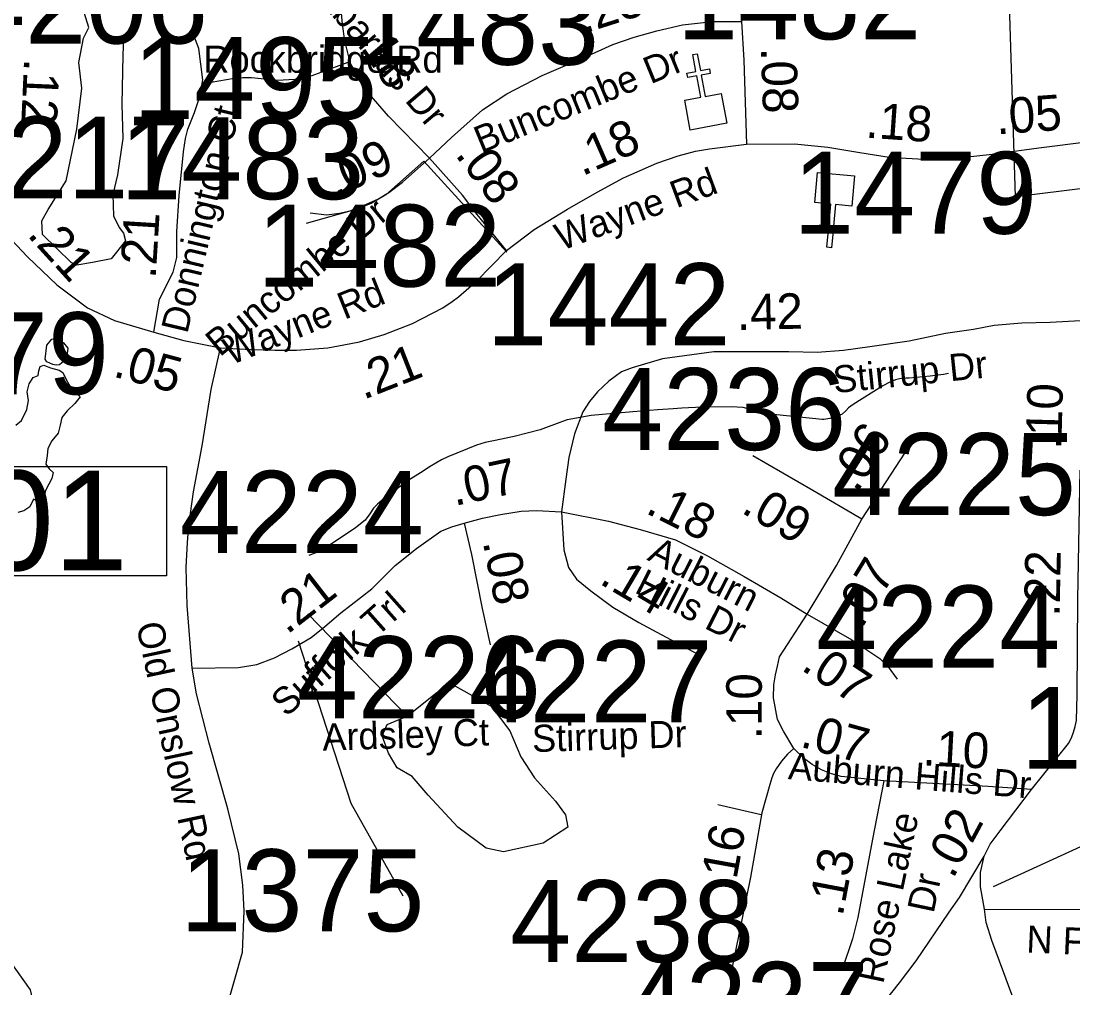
# Model space of a CAD drawing. Extents: x 1662474 to 1856135, y 779280 to 917889.
# Drawn here: x 1740276 to 1743971, y 822671 to 826069 of the extents above; entities that cross this region are included whole.
import ezdxf

# ---------------------------------------------------------------- set-up
doc = ezdxf.new("R2010")
doc.units = 0
for name, color, linetype in [('Cogo Default Point CELL', 7, 'Continuous'), ('Exist Boundary Political City Limit New', 7, 'Continuous'), ('Exist Cultural Church CELL', 7, 'Continuous'), ('Exist Hydrographic Misc Water Feature', 7, 'Continuous'), ('Exist Hydrographic Pond Under 1500 Sq Ft', 7, 'Continuous'), ('Exist Road Non-System Type 51', 7, 'Continuous'), ('Exist Road Non-System Type 51 Label', 7, 'Continuous'), ('Exist Road Secondary Mileage Tenths English Label', 7, 'Continuous'), ('Exist Road Secondary Structure Standard Bridge Number Label', 7, 'Continuous'), ('Exist Road Secondary Type 51 Attributed', 7, 'Continuous'), ('Exist Road Secondary Type 51 Label', 7, 'Continuous'), ('Map Preparation Boundary City Limit Buffer Line', 7, 'Continuous'), ('Prop DGN Element Guardrail', 7, 'Continuous')]:
    doc.layers.add(name, color=color, linetype=linetype)

msp = doc.modelspace()

# ---------------------------------------------------------------- linework, layer by layer
at = {"layer": 'Exist Boundary Political City Limit New'}
msp.add_lwpolyline([(1747937.6, 824818.1), (1747316.1, 824940.8), (1747236.8, 824988.7), (1746658.6, 825338), (1746206.1, 825357.3), (1745856.4, 825489.2), (1745637.9, 825567.8), (1745381.8, 825605.6), (1745147.2, 825613.4), (1744707.5, 825575.3), (1744386, 825527.4), (1743769.8, 825450.9), (1743657, 829053.9)], dxfattribs=at)
at = {"layer": 'Exist Cultural Church CELL'}
for points in [[(1742607.7, 825790.6), (1742663.6, 825801.1), (1742649.8, 825875.9), (1742618.3, 825870.1), (1742615.4, 825885.8), (1742646.8, 825891.6), (1742635.9, 825950.8), (1742651.6, 825953.7), (1742662.6, 825894.6), (1742694.1, 825900.4), (1742697, 825884.7), (1742665.5, 825878.8), (1742679.4, 825804), (1742736.1, 825814.4), (1742755.5, 825709.7), (1742627.1, 825685.9)], [(1743194, 825418.5), (1743137.3, 825423.9), (1743129.9, 825348.1), (1743161.8, 825345), (1743160.2, 825329.1), (1743128.4, 825332.2), (1743122.6, 825272.3), (1743106.6, 825273.9), (1743112.4, 825333.7), (1743080.6, 825336.8), (1743082.1, 825352.7), (1743114, 825349.6), (1743121.3, 825425.4), (1743064, 825431.1), (1743074.2, 825537.1), (1743204.2, 825524.4)]]:
    msp.add_lwpolyline(points, close=True, dxfattribs=at)
at = {"layer": 'Exist Hydrographic Misc Water Feature'}
msp.add_line((1741632.6, 823625.9), (1741283.8, 823986.2), dxfattribs=at)
msp.add_lwpolyline([(1743534.3, 824830.8), (1743516.2, 824826.9), (1743470.1, 824821.3), (1743396.1, 824813.9), (1743384, 824814), (1743362, 824812.2), (1743348.1, 824808.3), (1743327.8, 824800.5), (1743303.8, 824786.6), (1743199.2, 824721.5), (1743183.2, 824709.6), (1743173, 824699.7), (1743161.1, 824687.8), (1743138.9, 824678), (1743116.8, 824672.2), (1743096.7, 824668.3), (1743090.8, 824668.3), (1742930.8, 824685.6), (1742875, 824694.1), (1742862.9, 824696.2), (1742839, 824704.4), (1742812.9, 824710.7), (1742771.1, 824713), (1742669, 824711.8), (1742597, 824708.4), (1742567.1, 824706.7), (1742512.9, 824703.1), (1742425, 824695.8), (1742278.5, 824683), (1742194.5, 824667.7), (1742178.5, 824661.9), (1742100.1, 824632.5), (1742008.1, 824609.2), (1741935.9, 824593.8), (1741906, 824588), (1741875.8, 824578.3), (1741775.3, 824537), (1741753.2, 824527.2), (1741713, 824503.6), (1741678.8, 824481.8), (1741636.5, 824454.1), (1741598.4, 824426.5), (1741568.2, 824404.7), (1741528.1, 824371), (1741513.7, 824357.2), (1741501.6, 824337.3), (1741485.4, 824315.3), (1741451.2, 824287.6), (1741344.5, 824216.5), (1741332.4, 824208.6), (1741324.4, 824204.6), (1741308.4, 824198.8), (1741286.9, 824191.3)], dxfattribs=at)
at = {"layer": 'Exist Hydrographic Pond Under 1500 Sq Ft'}
for points in [[(1740452.3, 825220.3), (1740351.6, 825318.9), (1740349.4, 825367), (1740371.3, 825406.4), (1740434.8, 825507.1), (1740472.1, 825688.9), (1740489.6, 825833.4), (1740478.6, 825923.1), (1740496.1, 826008.5), (1740513.7, 826045.7), (1740498.3, 826098.3)], [(1740677.9, 826078.6), (1740673.6, 826050.1), (1740636.3, 826006.3), (1740634.1, 825949.4), (1740629.8, 825776.4), (1740634.1, 825656), (1740614.4, 825529), (1740599.1, 825459), (1740601.3, 825384.5), (1740621, 825342.9), (1740636.3, 825323.2), (1740642.9, 825297), (1740592.5, 825233.5), (1740526.8, 825220.3), (1740472.1, 825211.6), (1740452.3, 825220.3)], [(1740387.7, 824862.3), (1740366.9, 824870.9), (1740360.7, 824880.7), (1740366.9, 824929.7), (1740384, 824950.5), (1740406.1, 824951.8), (1740425.7, 824938.3), (1740440.4, 824919.9), (1740437.9, 824899.1), (1740431.8, 824878.2), (1740419.6, 824868.4), (1740411, 824861.1), (1740399.9, 824859.9), (1740387.7, 824862.3)], [(1740257.8, 824648.7), (1740277.4, 824665.8), (1740297, 824703.8), (1740301.9, 824735.6), (1740298.2, 824766.3), (1740304.3, 824794.4), (1740319, 824816.5), (1740336.2, 824823.9), (1740338.7, 824839.8), (1740343.6, 824854.5), (1740355.8, 824859.4), (1740379.1, 824850.8), (1740409.8, 824842.2), (1740423.2, 824833.7), (1740433, 824811.6), (1740450.2, 824782.2), (1740472.3, 824758.9), (1740483.3, 824747.9), (1740464.9, 824724.6), (1740437.9, 824698.9), (1740419.6, 824675.6), (1740413.4, 824648.7), (1740406.1, 824620.5), (1740384, 824593.5), (1740370.5, 824566.6), (1740368.1, 824542.1), (1740363.2, 824511.4), (1740375.4, 824495.5), (1740388.9, 824482), (1740384, 824461.2), (1740363.2, 824422), (1740355.1, 824395.1), (1740352.7, 824378), (1740339.9, 824379.1), (1740320.3, 824388.9), (1740306.8, 824362), (1740286, 824347.3), (1740265.1, 824342.4)], [(1741632.6, 823625.9), (1741736.5, 823709.7), (1741801.7, 823731.5), (1741927.8, 823661.9), (1741993, 823575), (1742032.2, 823483.8), (1742080, 823409.9), (1742153.9, 823327.4), (1742188.7, 823279.6), (1742197.4, 823236.1), (1742110.4, 823179.6), (1741971.3, 823149.2), (1741910.4, 823162.2), (1741810.4, 823236.1), (1741706.1, 823349.1), (1741649.6, 823414.3), (1741597.4, 823444.7), (1741567, 823496.8), (1741545.2, 823557.7), (1741562.6, 823596.8), (1741632.6, 823625.9)]]:
    msp.add_lwpolyline(points, dxfattribs=at)
at = {"layer": 'Exist Road Non-System Type 51'}
for p, q in [((1741690.5, 825576.6), (1741982.9, 825257.2)), ((1742876.6, 823280.1), (1742723.6, 823314.2))]:
    msp.add_line(p, q, dxfattribs=at)
for points in [[(1741423.9, 825923.1), (1741297.9, 825876.1), (1741237.5, 825863), (1741176.4, 825860.1), (1741085.5, 825868.8), (1741055.6, 825869.5), (1741024.9, 825866.9), (1740917.2, 825848)], [(1741690.5, 825576.6), (1741558, 825458.2), (1741505.8, 825427.6), (1741447.5, 825405.5), (1741277.9, 825357.2)], [(1741618.1, 822994.2), (1741436.1, 823319.2), (1741250.4, 823890.4)]]:
    msp.add_lwpolyline(points, dxfattribs=at)
at = {"layer": 'Exist Road Secondary Structure Standard Bridge Number Label'}
msp.add_lwpolyline([(1739858, 824503.3), (1740787, 824503.3), (1740787, 824119.2), (1739858, 824119.2)], close=True, dxfattribs=at)
msp.add_lwpolyline([(1739760.1, 823434.9), (1740308.1, 822665.3), (1740727.9, 820823)], dxfattribs=at)
at = {"layer": 'Exist Road Secondary Type 51 Attributed'}
msp.add_line((1743229.8, 824318.5), (1743383, 824553.5), dxfattribs=at)
for points in [[(1742761.5, 826476.8), (1742777.6, 826413.1), (1742788.5, 826360.3), (1742792.6, 826318), (1742796.6, 826219.4), (1742807.3, 826067)], [(1741711.2, 825587.1), (1741567.4, 825734.5), (1741499.5, 825813.1), (1741463.8, 825866.7), (1741433.4, 825920.2), (1741413.8, 825998.8), (1741404.8, 826057.7), (1741401.3, 826097), (1741403.1, 826156), (1741412, 826213.1), (1741456.7, 826432.8)], [(1741711.2, 825587.1), (1741788.2, 825660), (1741896.6, 825757), (1741983, 825813.6), (1742107.1, 825877.2), (1742253.7, 825941.1), (1742355.1, 825986.2), (1742430.3, 826012.5), (1742509.2, 826035), (1742599.8, 826056), (1742705, 826067.2), (1742807.3, 826067)], [(1742807.3, 826067), (1742814.7, 825931.6), (1742824.8, 825635.8)], [(1740742.1, 824975.3), (1740762, 825091.2), (1740810.8, 825186.1), (1740823.6, 825237.4), (1740823.6, 825329.8), (1740831.3, 825455.5), (1740846.7, 825609.4), (1740854.4, 825655.6), (1740862.1, 825689), (1740885.2, 825748), (1740905.7, 825807), (1740914.6, 825862.5), (1740900.6, 825972.2), (1740874.9, 826038.9)], [(1741981.1, 825262.8), (1742078.8, 825336), (1742195.6, 825407.9), (1742300.2, 825467.1), (1742392.5, 825518.1), (1742509.1, 825569.2), (1742584.1, 825595), (1742644.9, 825611.8), (1742694.7, 825619.7), (1742824.8, 825635.8)], [(1742824.8, 825635.8), (1742993.1, 825637.1), (1743110.7, 825625.4), (1743222.6, 825606.4), (1743326.1, 825590.7), (1743384.9, 825586.6), (1743487.9, 825580.6), (1743589.8, 825590.8), (1743687.4, 825600.8), (1743851.3, 825623.1), (1744028.1, 825645.4)], [(1741292, 825395), (1741348.6, 825387.9), (1741394.7, 825393.3), (1741431.8, 825402.1), (1741490.2, 825425.1), (1741529.2, 825442.8), (1741568.1, 825465.8), (1741615.9, 825502.9), (1741711.2, 825587.1)], [(1741981.1, 825262.8), (1741878.3, 825388.5), (1741827.2, 825456.6), (1741711.2, 825587.1)], [(1740093.1, 825463.4), (1740166.8, 825379.9), (1740298.8, 825240), (1740401.7, 825142.4), (1740510, 825060.6), (1740604.1, 825016.4), (1740742.1, 824975.3)], [(1740977.3, 824920.7), (1741084.3, 824915.1), (1741167.1, 824911.8), (1741243.2, 824912.2), (1741354.2, 824920.4), (1741410.6, 824931.5), (1741465.5, 824942.1), (1741552.2, 824966.9), (1741651.3, 825005.8), (1741758.2, 825061.2), (1741790, 825082.9), (1741812.4, 825099.6), (1741875.6, 825155.1), (1741981.1, 825262.8)], [(1744020.6, 825016.5), (1743891, 825009.9), (1743792.2, 825007.7), (1743694.5, 824999), (1743622.1, 824985.5), (1743523.8, 824971.1), (1743395.9, 824944.2), (1743257.8, 824924), (1743164.7, 824911.3), (1743072.5, 824904.7), (1742973.7, 824906.9), (1742709.6, 824906.8), (1742529.1, 824882.3), (1742422.5, 824850.3), (1742385.6, 824835.9), (1742340.9, 824803.8), (1742301.1, 824765.9), (1742272.8, 824732.5), (1742250, 824695.1), (1742220.7, 824618.3), (1742200.5, 824535.5), (1742189.7, 824459.6), (1742174.8, 824344.2)], [(1740742.1, 824975.3), (1740848.1, 824946.8), (1740977.3, 824920.7)], [(1740877.4, 823795.3), (1740860.1, 824014.7), (1740856.4, 824149), (1740860.9, 824236.6), (1740865.5, 824296.6), (1740882.5, 824414.5), (1740912, 824576.3), (1740943.8, 824774), (1740977.3, 824920.7)], [(1743229.8, 824318.5), (1743057.3, 824418.8), (1742847.3, 824541.1)], [(1743826.1, 823369.2), (1743955.2, 823530.3), (1743966.3, 823550.1), (1743972.7, 823569.8), (1743979.4, 823590.1), (1743983.7, 823611.5), (1743985.9, 823701.5), (1743988, 824037.2), (1743996.3, 824490.8)], [(1741832.2, 824304.6), (1741897, 824321.6), (1741960.8, 824335.2), (1742032.4, 824346.8), (1742086.6, 824348.7), (1742174.8, 824344.2)], [(1742174.8, 824344.2), (1742340, 824312), (1742451, 824282.6), (1742574.7, 824246.5), (1742688, 824189.9), (1742816.3, 824116.8), (1742945.6, 824041.6), (1743037.1, 823985)], [(1742174.8, 824344.2), (1742182.3, 824211), (1742198.8, 824149.2), (1742227.7, 824108), (1742277.1, 824066.8), (1742355.5, 824009.1), (1742446.2, 823955.5), (1742668.8, 823836)], [(1740877.4, 823795.3), (1741039.7, 823797.6), (1741104.5, 823807.8), (1741165.9, 823831.7), (1741227.3, 823862.4), (1741295.6, 823903.3), (1741343.4, 823940.9), (1741399.8, 823989.7), (1741508.6, 824074.2), (1741590.9, 824155.8), (1741665.3, 824215.7), (1741750.8, 824276.8), (1741789, 824291.3), (1741832.2, 824304.6)], [(1741832.2, 824304.6), (1741858.6, 824194), (1741895.7, 824004.4), (1741924.5, 823876.7)], [(1743037.1, 823985), (1743140.6, 824155.5), (1743229.8, 824318.5)], [(1742991.1, 823512.5), (1742954, 823573.2), (1742933.7, 823615.1), (1742919.8, 823690.4), (1742920.5, 823736.5), (1742926.5, 823771.4), (1742933.7, 823801.5), (1742940.4, 823834.6), (1743037.1, 823985)], [(1743037.1, 823985), (1743194.8, 823894.9), (1743293, 823828.9), (1743321.8, 823800.1), (1743354, 823756.1)], [(1740223.2, 821691), (1740319.3, 821713), (1740382.6, 821735), (1740442.4, 821763.3), (1740451.6, 821767.9), (1740529.4, 821819.4), (1740578.1, 821862.3), (1740660.7, 821953), (1740800.8, 822155.4), (1740866.4, 822270.8), (1740967.2, 822499.1), (1740998.4, 822599), (1741054.3, 822796.8), (1741059.6, 822942.8), (1741055.4, 823032.1), (1741041.3, 823142.8), (1741002.7, 823301.3), (1740936.8, 823531.9), (1740892.2, 823704.3), (1740877.4, 823795.3)], [(1742991.1, 823512.5), (1742968.1, 823493.3), (1742947.8, 823467.9), (1742929, 823441.5), (1742919.1, 823424.5), (1742913.4, 823409.9), (1742906.8, 823386.8), (1742878.9, 823287.2), (1742838, 823060.1), (1742773.1, 822738.5)], [(1743306.7, 823398.6), (1743157.6, 823414.2), (1743122.6, 823423.8), (1743087.8, 823438.3), (1743055.2, 823456.6), (1743028.8, 823476.7), (1742991.1, 823512.5)], [(1743306.7, 823398.6), (1743267.5, 823194.1), (1743215.2, 822919.4), (1743197, 822844.4), (1743160.9, 822736)], [(1743826.1, 823369.2), (1743673.6, 823378.9), (1743306.7, 823398.6)], [(1743659.7, 823134.8), (1743680.7, 823177), (1743715.7, 823223.6), (1743826.1, 823369.2)], [(1743066.1, 822370.6), (1743214.3, 822524.4), (1743303.5, 822615.6), (1743361.8, 822689.3), (1743420, 822766.8), (1743536.4, 822937.5), (1743572.4, 822989.4), (1743659.7, 823134.8)], [(1743660.2, 822948.3), (1743646.1, 823026.2), (1743646.1, 823076.6), (1743659.7, 823134.8)], [(1743660.2, 822948.3), (1744007.1, 822947.1), (1744491.2, 822975.8), (1744740.8, 822970.8), (1745100.2, 822960.7), (1745261.9, 822952), (1745374.5, 822943.4)], [(1743898.6, 821964.3), (1743878.9, 822142.7), (1743858.5, 822295.9), (1743845, 822372.8), (1743829.4, 822434.2), (1743809.2, 822505.6), (1743728.8, 822723.9), (1743686.4, 822838.6), (1743666.4, 822901), (1743660.2, 822948.3)]]:
    msp.add_lwpolyline(points, dxfattribs=at)
at = {"layer": 'Map Preparation Boundary City Limit Buffer Line'}
msp.add_lwpolyline([(1747937.6, 824818.1), (1747316.1, 824940.8), (1747236.8, 824988.7), (1746658.6, 825338), (1746206.1, 825357.3), (1745856.4, 825489.2), (1745637.9, 825567.8), (1745381.8, 825605.6), (1745147.2, 825613.4), (1744707.5, 825575.3), (1744386, 825527.4), (1743769.8, 825450.9), (1743657, 829053.9)], dxfattribs=at)
at = {"layer": 'Prop DGN Element Guardrail'}
msp.add_line((1743692.5, 823027.9), (1744201.3, 823261.7), dxfattribs=at)

# ---------------------------------------------------------------- texts
at = {"layer": 'Cogo Default Point CELL'}
for s, p in [('1482', (1742580.8, 826004.7)), ('4206', (1740076.1, 825989.8)), ('1483', (1741449.7, 825915.3)), ('1495', (1740670.1, 825724.2)), ('4217', (1740011, 825445.4)), ('1483', (1740624.5, 825442.8)), ('1479', (1742988.5, 825321.4)), ('1482', (1741105.8, 825135.5)), ('1442', (1741911.2, 824929.7)), ('1479', (1739728.3, 824757.4)), ('4236', (1742317.6, 824561.4)), ('4225', (1743124.9, 824332.9)), ('4224', (1740834.2, 824200.2)), ('4224', (1743069.6, 823797.3)), ('4226', (1741245.2, 823619.1)), ('4227', (1741848.7, 823604.3)), ('1129', (1743788.3, 823441.3)), ('1375', (1740836.2, 822870.4)), ('4238', (1741994.6, 822762.1)), ('4237', (1742396.9, 822474.7))]:
    msp.add_text(s, height=288, dxfattribs=at).set_placement(p)
at = {"layer": 'Exist Road Non-System Type 51 Label'}
msp.add_text('Rockbridge Rd', height=95, dxfattribs=at).set_placement((1740916.8, 825887))
at = {"layer": 'Exist Road Secondary Mileage Tenths English Label'}
for s, rotation, p in [('.05', 4.0753, (1743703.7, 825670.4)), ('.21', 312.2506, (1740294.8, 825316.1)), ('.42', 1.2315, (1742791.6, 824983.1)), ('.10', 88.465, (1743930.2, 824562.5)), ('.06', 56.9093, (1743212.1, 824408.1)), ('.18', 333.4449, (1742466, 824341.9)), ('.09', 329.7599, (1742802, 824343.7)), ('.08', 281.0748, (1741897.9, 824238.1)), ('.07', 58.687, (1743229.4, 823931.7)), ('.14', 329.4315, (1742303.6, 824094.1)), ('.10', 90, (1742878.3, 823545)), ('.02', 61.689, (1743549.8, 823051.7)), ('.16', 79.7895, (1742781.1, 823004.6)), ('.13', 79.2306, (1743161.8, 822920.1))]:
    msp.add_text(s, height=125, rotation=rotation, dxfattribs=at).set_placement(p)
at = {"layer": 'Exist Road Secondary Structure Standard Bridge Number Label'}
msp.add_text('401', height=350, dxfattribs=at).set_placement((1739870.6, 824139))
at = {"layer": 'Exist Road Secondary Type 51 Label'}
for s, rotation, p in [('South Danby Castle Rd', 64.4987, (1740015.7, 826021.5)), ('Cabarrus Dr', 310.4994, (1741259.3, 826213.2)), ('Buncombe Dr', 22.2692, (1741892.4, 825602.7)), ('Donnington Ct', 76.6897, (1740860, 824967.5)), ('Wayne Rd', 20.3221, (1742174.2, 825260.9)), ('Buncombe Dr', 39.519, (1740974.5, 824886.5)), ('Wayne Rd', 21.805, (1741012.1, 824858.6)), ('Stirrup Dr', 5.8558, (1743133.3, 824761.1)), ('Auburn', 333.0246, (1742472.1, 824176.4)), (' Hills Dr', 333.0246, (1742395.6, 824078.5)), ('Suffolk Trl', 41.631, (1741207.7, 823620.4)), ('Old Onslow Rd', 282.0614, (1740680, 823947.5)), ('Ardsley Ct', 1.8568, (1741335.9, 823504.7)), ('Stirrup Dr', 1.8596, (1742072.4, 823499.9)), ('Auburn Hills Dr', 355.4138, (1742968.7, 823405.4)), ('Rose Lake ', 78.093, (1743304.6, 822682.9)), ('Dr', 78.093, (1743481.5, 822930.7)), ('N Fremont Dr', 357.4897, (1743806.3, 822796.1))]:
    msp.add_text(s, height=95, rotation=rotation, dxfattribs=at).set_placement(p)
at = {"layer": 'Prop DGN Element Guardrail'}
for s, rotation, p in [('.23', 17.6896, (1742253.3, 826024.3)), ('.18', 303.7024, (1741441.5, 826012.7)), ('.08', 271.9489, (1742874.9, 825974.6)), ('.12', 267.4709, (1740287.1, 825938.3)), ('.18', 355.9898, (1743240.8, 825659.4)), ('.18', 23.6655, (1742247.4, 825522.8)), ('.09', 24.4345, (1741382.4, 825449)), ('.08', 306.8822, (1741798.6, 825598.9)), ('.21', 86.4947, (1740748.8, 825162.3)), ('.05', 344.9574, (1740595.8, 824820.5)), ('.21', 21.4386, (1741479, 824737.3)), ('.07', 11.971, (1741799, 824364.7)), ('.22', 88.9499, (1743924.4, 823975.3)), ('.21', 37.8411, (1741210.6, 823911)), ('.07', 326.1, (1743012.5, 823791.5)), ('.07', 344.6114, (1743009.3, 823519.8)), ('.10', 356.9303, (1743441.8, 823453.9))]:
    msp.add_text(s, height=125, rotation=rotation, dxfattribs=at).set_placement(p)

doc.saveas('drawing.dxf')
